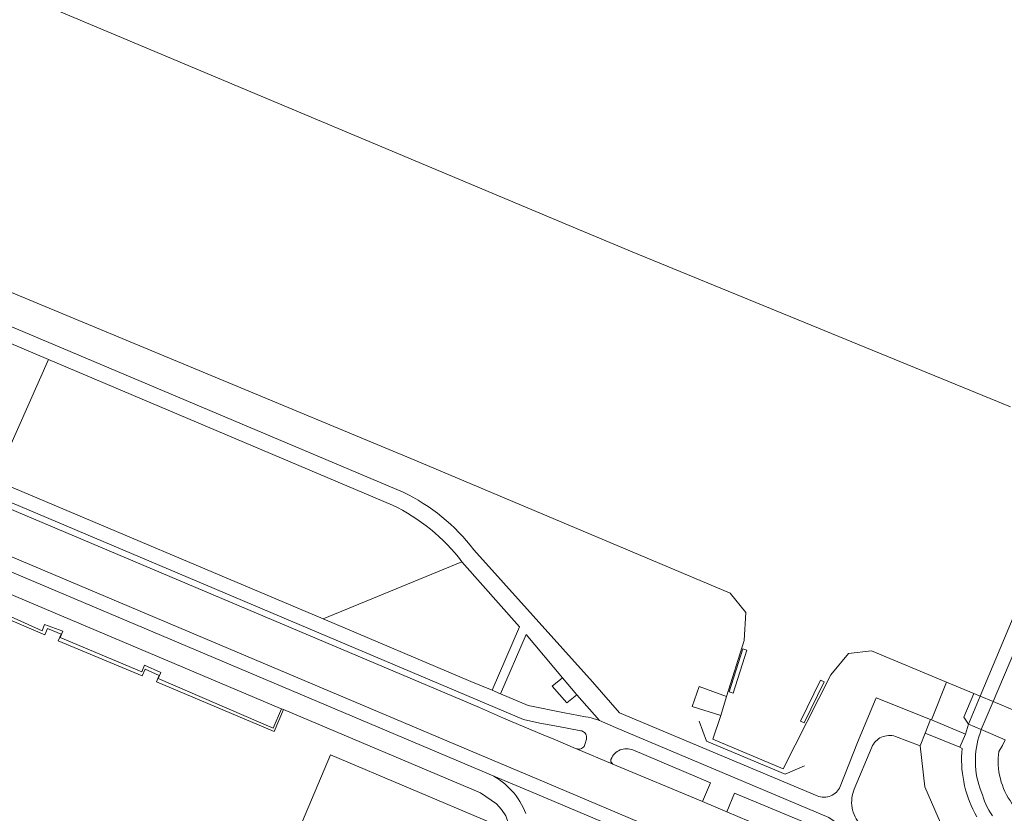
# Model space of a CAD drawing. Header units: metres. Extents: x 89888 to 94270, y 464165 to 468904.
# Tile 309 of 369: x 92801 to 92939, y 467167 to 467279. Entities that reach past the tile are written whole.
import ezdxf

# ---------------------------------------------------------------- set-up
doc = ezdxf.new("R2010")
doc.units = ezdxf.units.M
for name, color, linetype, lineweight in [('B_BEBOUWINGSGRENS_0', 251, 'CONTINUOUS', 13), ('K_KUNSTWERKGRENS_0', 251, 'CONTINUOUS', 13), ('K_KUNSTWERKGRENS_1', 251, 'CONTINUOUS', 13), ('K_STEIGER_1', 251, 'CONTINUOUS', 13), ('T_CULTUURGRENS_0', 251, 'CONTINUOUS', 13), ('T_HEK_LIJN_0', 251, 'CONTINUOUS', 13), ('V_WEGGRENS_0', 251, 'CONTINUOUS', 13), ('V_WEGGRENS_1', 251, 'CONTINUOUS', 13), ('W_WALBESCHERMING_LIJN_0', 251, 'CONTINUOUS', 13), ('W_WATERGRENS_0', 251, 'CONTINUOUS', 13)]:
    doc.layers.add(name, color=color, linetype=linetype, lineweight=lineweight)

msp = doc.modelspace()

# ---------------------------------------------------------------- linework, layer by layer
at = {"layer": 'B_BEBOUWINGSGRENS_0'}
msp.add_lwpolyline([(92760.59, 467197.07), (92749.6, 467171.08), (92762.91, 467165.45), (92763.55, 467166.96), (92797.88, 467152.44), (92841.64, 467133.93), (92845.77, 467143.69), (92844.01, 467144.44), (92846.04, 467149.23), (92847.99, 467148.48), (92849.1, 467151.3), (92847.22, 467152.02), (92848.12, 467154.16), (92859.79, 467149.22), (92866.93, 467166.08), (92844.35, 467175.63), (92837.22, 467158.77), (92838.23, 467158.35), (92834.11, 467148.62), (92802.01, 467162.19)], dxfattribs=at)
at = {"layer": 'K_KUNSTWERKGRENS_0'}
for p, q in [((92935.63, 467183.85), (92933.99, 467179.92)), ((92935.63, 467183.85), (92937.43, 467183.1)), ((92937.43, 467183.1), (92940.77, 467181.71)), ((92933.99, 467179.92), (92935.77, 467179.17)), ((92935.77, 467179.17), (92939.11, 467177.75))]:
    msp.add_line(p, q, dxfattribs=at)
at = {"layer": 'K_KUNSTWERKGRENS_1'}
msp.add_lwpolyline([(92950.76, 467220), (92950.49, 467219.36), (92935.63, 467183.85)], dxfattribs=at)
at = {"layer": 'K_STEIGER_1'}
for points in [[(92902.82, 467190.35), (92902.29, 467190.53), (92900.37, 467184.47), (92900.93, 467184.29), (92902.82, 467190.35)], [(92913.17, 467186.12), (92910.37, 467180.37), (92910.89, 467180.13), (92913.69, 467185.86), (92913.17, 467186.12)]]:
    msp.add_lwpolyline(points, dxfattribs=at)
at = {"layer": 'T_CULTUURGRENS_0'}
for p, q in [((92804.72, 467231.17), (92797.22, 467214.21)), ((92862.79, 467202.75), (92843.31, 467194.72)), ((92930.86, 467185.84), (92928.79, 467180.54))]:
    msp.add_line(p, q, dxfattribs=at)
for points in [[(92934.7, 467184.24), (92933.32, 467180.93), (92933.95, 467179.95)], [(92938.3, 467157.29), (92931.44, 467162.84), (92927.84, 467171.1), (92927.2, 467176.9)]]:
    msp.add_lwpolyline(points, dxfattribs=at)
at = {"layer": 'T_HEK_LIJN_0'}
for points in [[(92820.15, 467186.34), (92820.53, 467187.2), (92818.25, 467188.21), (92817.84, 467187.28), (92806.39, 467192.12), (92806.74, 467192.99), (92804.2, 467193.94), (92803.86, 467193.03), (92794.89, 467197.06), (92795.18, 467197.69)], [(92837.49, 467182.08), (92836.28, 467179.38), (92820.15, 467186.34), (92820.15, 467186.34)], [(92896.16, 467180.36), (92897.18, 467177.56), (92908.24, 467172.91), (92910.95, 467174.08)]]:
    msp.add_lwpolyline(points, dxfattribs=at)
at = {"layer": 'V_WEGGRENS_0'}
for p, q in [((92843.31, 467194.72), (92797.22, 467214.21)), ((92876.94, 467186.45), (92878.97, 467184.05)), ((92868.21, 467184.19), (92867.04, 467184.69)), ((92878.97, 467184.05), (92882.14, 467180.43)), ((92837.49, 467182.08), (92837.75, 467181.98)), ((92927.89, 467178.67), (92928.65, 467180.6)), ((92928.79, 467180.54), (92928.65, 467180.6)), ((92933.55, 467178.53), (92928.79, 467180.54)), ((92933.95, 467179.95), (92933.55, 467178.53)), ((92933.99, 467179.92), (92933.95, 467179.95)), ((92927.2, 467176.9), (92927.89, 467178.67)), ((92927.89, 467178.67), (92932.73, 467176.68)), ((92933.55, 467178.53), (92932.73, 467176.68)), ((92878.92, 467176.47), (92884.01, 467174.33)), ((92896.62, 467169.05), (92884.01, 467174.33)), ((92872.45, 467170.45), (92867.28, 467172.62)), ((92892.11, 467164.32), (92873.23, 467172.28)), ((92872.45, 467170.45), (92891.24, 467162.57)), ((92896.62, 467169.05), (92900.04, 467167.61)), ((92914.64, 467161.43), (92900.04, 467167.61))]:
    msp.add_line(p, q, dxfattribs=at)
for points in [[(92740.06, 467258.3), (92755.02, 467252.05), (92757.95, 467250.83), (92759.93, 467250), (92784.42, 467239.77), (92804.72, 467231.17)], [(92668.02, 467257.01), (92684.54, 467250), (92695.47, 467245.36), (92741.52, 467225.88), (92744.18, 467224.73), (92865.68, 467173.34), (92867.28, 467172.62)], [(92873.23, 467172.28), (92866.44, 467175.14), (92742.28, 467227.67), (92695.52, 467247.46), (92689.53, 467250)], [(92884.93, 467181.52), (92881.15, 467185.9), (92864.47, 467204.43), (92863.97, 467205.07), (92863.45, 467205.69), (92862.92, 467206.29), (92862.37, 467206.88), (92861.8, 467207.46), (92861.21, 467208.01), (92860.61, 467208.55), (92859.99, 467209.07), (92859.36, 467209.57), (92858.72, 467210.05), (92858.05, 467210.52), (92857.38, 467210.96), (92856.69, 467211.39), (92855.99, 467211.79), (92855.29, 467212.17), (92854.56, 467212.53), (92789.36, 467240.05)], [(92875.63, 467177.86), (92874.33, 467178.4), (92868.65, 467180.78), (92865.26, 467182.29), (92744.5, 467233.38)], [(92804.72, 467231.17), (92853.07, 467210.72), (92853.78, 467210.36), (92854.48, 467209.99), (92855.16, 467209.59), (92855.84, 467209.17), (92856.5, 467208.74), (92857.15, 467208.28), (92857.79, 467207.81), (92858.41, 467207.31), (92859.01, 467206.8), (92859.6, 467206.27), (92860.18, 467205.73), (92860.74, 467205.16), (92861.28, 467204.58), (92861.8, 467203.99), (92862.31, 467203.38), (92862.79, 467202.75)], [(92774.43, 467221.65), (92871.46, 467180.58), (92873.74, 467180.09), (92876.37, 467179.6)], [(92789.13, 467202.52), (92837.34, 467182.15), (92837.49, 467182.08)], [(92862.79, 467202.75), (92870.92, 467193.59), (92867.04, 467184.69)], [(92837.75, 467181.98), (92836.45, 467178.91), (92819.9, 467185.86), (92820.11, 467186.36), (92820.29, 467186.77), (92818.3, 467187.64), (92817.9, 467186.7), (92806.12, 467191.64), (92806.51, 467192.58), (92804.61, 467193.37), (92804.21, 467192.49), (92794.56, 467196.59), (92795.09, 467197.67), (92792.85, 467198.77), (92792.3, 467197.47), (92787.66, 467199.55), (92787.88, 467200.05)], [(92867.04, 467184.69), (92864.07, 467185.94), (92843.31, 467194.72)], [(92868.21, 467184.19), (92871.86, 467192.54), (92876.94, 467186.45)], [(92876.94, 467186.45), (92875.51, 467185.29), (92877.53, 467182.94), (92878.97, 467184.05)], [(92877.21, 467181.54), (92872.1, 467182.56), (92868.21, 467184.19)], [(92899.98, 467183.83), (92896.13, 467185.23), (92895.17, 467182.43), (92899.16, 467181.14)], [(92928.65, 467180.6), (92921.01, 467183.65), (92918.38, 467177.34), (92915.95, 467171.17), (92915.84, 467170.95), (92915.72, 467170.75), (92915.57, 467170.55), (92915.41, 467170.37), (92915.23, 467170.21), (92915.04, 467170.07), (92914.83, 467169.95), (92914.61, 467169.84), (92914.39, 467169.76), (92914.2, 467169.72)], [(92837.75, 467181.98), (92865.43, 467170.28), (92867.66, 467168.73)], [(92882.14, 467180.43), (92881.76, 467180.57), (92881.37, 467180.7), (92880.97, 467180.8), (92880.57, 467180.89), (92880.17, 467180.95), (92877.21, 467181.54)], [(92914.2, 467169.72), (92914.15, 467169.71), (92913.91, 467169.67), (92913.67, 467169.66), (92913.43, 467169.67), (92913.19, 467169.71), (92912.96, 467169.77), (92912.73, 467169.85), (92884.93, 467181.52)], [(92882.14, 467180.43), (92884.37, 467179.47), (92914.33, 467166.8), (92915.39, 467166.12), (92918.93, 467163.24), (92920.01, 467162.69), (92939.65, 467154.38), (92943.7, 467153), (92948.71, 467151.91), (92951.01, 467151.62), (92954.65, 467151.29), (92958.43, 467151.2), (92964.62, 467151.09), (92967.63, 467150.91), (92974.39, 467149.93), (92979.57, 467148.5), (92980.94, 467148.02), (92985.9, 467146.27), (92986.55, 467146.08)], [(92876.37, 467179.6), (92879.52, 467179.01), (92879.66, 467178.97), (92879.79, 467178.92), (92879.91, 467178.84), (92880.02, 467178.75), (92880.12, 467178.65), (92880.2, 467178.53), (92880.26, 467178.4), (92880.3, 467178.27), (92880.32, 467178.12), (92880.32, 467177.98), (92880.3, 467177.84), (92880.1, 467177.07), (92880.05, 467176.94), (92879.97, 467176.81), (92879.87, 467176.7), (92879.76, 467176.6), (92879.63, 467176.52), (92879.5, 467176.47), (92879.35, 467176.43), (92879.21, 467176.42), (92879.06, 467176.44), (92878.92, 467176.47)], [(92935.77, 467179.17), (92935.59, 467178.67), (92935.43, 467178.17), (92935.29, 467177.67), (92935.18, 467177.16), (92935.09, 467176.64), (92935.02, 467176.12), (92934.97, 467175.6), (92934.95, 467175.08), (92934.94, 467174.55), (92934.96, 467174.03), (92935.01, 467173.51), (92935.07, 467172.99), (92935.16, 467172.47), (92935.28, 467171.96), (92935.41, 467171.46), (92935.57, 467170.96), (92935.74, 467170.46), (92935.94, 467169.98), (92936.08, 467169.54), (92936.23, 467169.1), (92936.41, 467168.67), (92936.61, 467168.26), (92936.82, 467167.85), (92937.06, 467167.46), (92937.32, 467167.07)], [(92878.92, 467176.47), (92878.79, 467176.52), (92875.63, 467177.86)], [(92917.73, 467167.74), (92917.69, 467167.86), (92917.62, 467168.19), (92917.58, 467168.52), (92917.55, 467168.86), (92917.56, 467169.19), (92917.58, 467169.52), (92917.63, 467169.85), (92917.71, 467170.18), (92917.8, 467170.5), (92917.92, 467170.81), (92920.39, 467176.7), (92920.5, 467176.93), (92920.63, 467177.14), (92920.78, 467177.34), (92920.94, 467177.53), (92921.12, 467177.7), (92921.32, 467177.85), (92921.53, 467177.99), (92921.76, 467178.1), (92921.99, 467178.19), (92922.23, 467178.26), (92922.47, 467178.31), (92922.72, 467178.34), (92922.97, 467178.34), (92923.22, 467178.32), (92923.47, 467178.27), (92923.71, 467178.2), (92927.2, 467176.9)], [(92941.35, 467167.35), (92941.01, 467167.68), (92940.68, 467168.04), (92940.37, 467168.41), (92940.07, 467168.79), (92939.8, 467169.19), (92939.54, 467169.6), (92939.31, 467170.02), (92939.09, 467170.45), (92938.9, 467170.9), (92938.73, 467171.35), (92938.57, 467171.8), (92938.45, 467172.27), (92938.34, 467172.74), (92938.25, 467173.22), (92938.19, 467173.7), (92938.15, 467174.18), (92938.14, 467174.66), (92938.15, 467175.15), (92938.18, 467175.63), (92938.23, 467176.11), (92938.76, 467176.94), (92939.11, 467177.75)], [(92884.01, 467174.33), (92883.72, 467174.64), (92883.74, 467174.98), (92883.86, 467175.21), (92883.97, 467175.41), (92884.11, 467175.6), (92884.26, 467175.77), (92884.43, 467175.93), (92884.62, 467176.07), (92884.81, 467176.19), (92885.02, 467176.3), (92885.24, 467176.38), (92885.46, 467176.43), (92885.69, 467176.47), (92885.92, 467176.48), (92886.15, 467176.47), (92886.38, 467176.43), (92886.61, 467176.38), (92886.83, 467176.3), (92897.73, 467171.7), (92896.62, 467169.05)], [(92932.73, 467176.68), (92933.07, 467176.52), (92933.03, 467175.93), (92933, 467175.35), (92933, 467174.76), (92933.02, 467174.18), (92933.05, 467173.59), (92933.12, 467173.01), (92933.2, 467172.43), (92933.3, 467171.85), (92933.43, 467171.28), (92933.57, 467170.71), (92933.74, 467170.15), (92933.92, 467169.59), (92934.13, 467169.04), (92934.36, 467168.5), (92934.6, 467167.97), (92934.87, 467167.44), (92935.15, 467166.93)], [(92867.28, 467172.62), (92867.68, 467172.38), (92868.07, 467172.12), (92868.46, 467171.84), (92868.82, 467171.55), (92869.18, 467171.24), (92869.52, 467170.91), (92869.84, 467170.57), (92870.15, 467170.21), (92870.44, 467169.84), (92870.71, 467169.45), (92870.96, 467169.06), (92871.2, 467168.65), (92871.42, 467168.23), (92871.61, 467167.8), (92871.79, 467167.37)], [(92900.04, 467167.61), (92901.11, 467170.24), (92912.23, 467165.59), (92912.68, 467165.4), (92913.11, 467165.18), (92913.53, 467164.94), (92913.93, 467164.68), (92914.33, 467164.4), (92915.46, 467163.55)], [(92867.66, 467168.73), (92868.39, 467167.94), (92868.96, 467167.03), (92869.42, 467165.83), (92869.53, 467165.32), (92869.59, 467164.62), (92869.62, 467163.84), (92869.56, 467162.98), (92869.44, 467162.52), (92869.27, 467162.12), (92867.36, 467162.91), (92866.52, 467160.84), (92868.41, 467159.93), (92852.41, 467121.95)], [(92938.3, 467157.29), (92937.65, 467157.56), (92920.43, 467164.69), (92920.12, 467164.83), (92919.83, 467164.99), (92919.55, 467165.17), (92919.28, 467165.37), (92919.03, 467165.59), (92918.79, 467165.83), (92918.58, 467166.08), (92918.38, 467166.35), (92918.2, 467166.63), (92918.04, 467166.93), (92917.9, 467167.23), (92917.79, 467167.54), (92917.73, 467167.74)]]:
    msp.add_lwpolyline(points, dxfattribs=at)
at = {"layer": 'V_WEGGRENS_1'}
for p, q in [((92952.66, 467219.21), (92937.43, 467183.1)), ((92937.43, 467183.1), (92935.77, 467179.17))]:
    msp.add_line(p, q, dxfattribs=at)
at = {"layer": 'W_WALBESCHERMING_LIJN_0'}
for p, q in [((92930.86, 467185.84), (92920.34, 467190.22)), ((92934.7, 467184.24), (92930.86, 467185.84)), ((92899.16, 467181.14), (92899.98, 467183.83))]:
    msp.add_line(p, q, dxfattribs=at)
for points in [[(92900.51, 467198.34), (92856.18, 467217.01), (92798.98, 467240.84), (92777.02, 467250), (92729.91, 467269.66), (92692.65, 467285.3), (92660.4, 467299.3), (92532.56, 467354.3)], [(92899.98, 467183.83), (92902.44, 467191.68), (92902.67, 467195.63), (92900.51, 467198.34)], [(92920.34, 467190.22), (92917.13, 467189.84), (92914.62, 467186.88), (92907.92, 467173.65), (92898.07, 467177.82), (92899.16, 467181.14)]]:
    msp.add_lwpolyline(points, dxfattribs=at)
at = {"layer": 'W_WATERGRENS_0'}
msp.add_line((92935.63, 467183.85), (92934.7, 467184.24), dxfattribs=at)
msp.add_lwpolyline([(92709.32, 467319.75), (92736.34, 467309.49), (92877.9, 467250), (92886.74, 467246.28), (92939.86, 467224.53)], dxfattribs=at)

doc.saveas('drawing.dxf')
